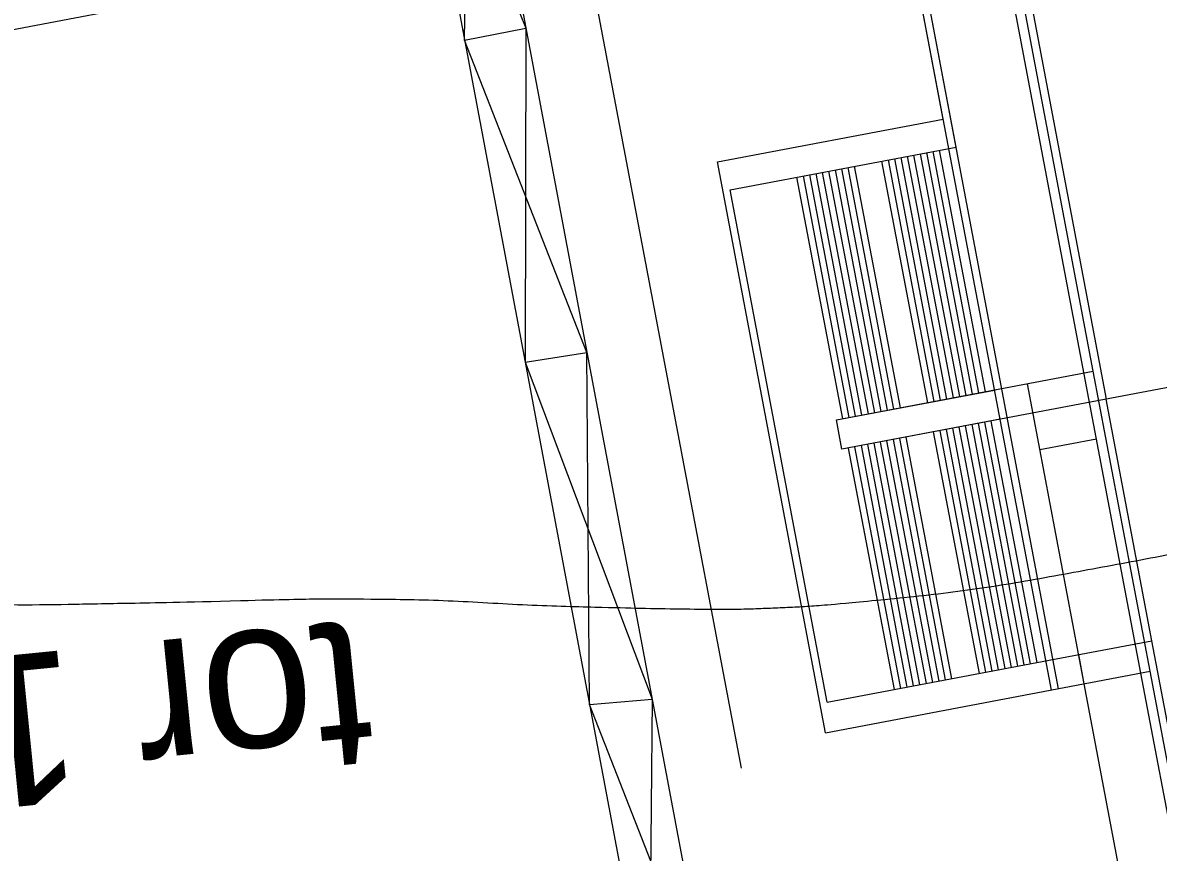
# Model space of a CAD drawing. Extents: x 6541740 to 6566395, y 5525066 to 5530361.
# Drawn here: x 6557342.61 to 6557357.87, y 5526158.91 to 5526170.04 of the extents above; entities that cross this region are included whole.
import ezdxf

# ---------------------------------------------------------------- set-up
doc = ezdxf.new("R2010")
doc.units = 0
for name, color, linetype in [('Domyślna', 7, 'Continuous'), ('TOR_PRZEK_P-komponent', 7, 'Continuous'), ('TOR_PS_OPIS_T-numeracja torow i rozjazdow', 7, 'Continuous'), ('TOR_PS_OPIS_T-opis geometrii-wzdluz_cz torowa', 7, 'Continuous'), ('TOR_PS_T-rowy otwarte nieumocnione', 7, 'Continuous'), ('TOR_PS_T-umocnienia skarp', 7, 'Continuous'), ('TOR_W-warstwa dodatkowa 2', 7, 'Continuous')]:
    doc.layers.add(name, color=color, linetype=linetype)

# ---------------------------------------------------------------- blocks, each defined once
blk = doc.blocks.new('X KM right')
at = {"layer": 'Domyślna'}
blk.add_line((0, 0), (-16, 0), dxfattribs=at)

msp = doc.modelspace()

# ---------------------------------------------------------------- linework, layer by layer
at = {"layer": 'TOR_PRZEK_P-komponent'}
msp.add_line((6557367.242, 5526174.644), (6557296.184, 5526161.174), dxfattribs=at)
at = {"layer": 'TOR_PS_T-rowy otwarte nieumocnione'}
for points in [[(6557345.539, 5526162.289), (6557346.093, 5526162.304), (6557346.648, 5526162.315), (6557347.206, 5526162.31), (6557348.26, 5526162.301), (6557349.327, 5526162.226), (6557350.384, 5526162.2), (6557350.913, 5526162.187), (6557351.441, 5526162.176), (6557351.968, 5526162.174), (6557352.232, 5526162.173), (6557352.493, 5526162.182), (6557352.754, 5526162.193), (6557353.016, 5526162.203), (6557353.276, 5526162.22), (6557353.535, 5526162.243), (6557354.585, 5526162.339), (6557355.629, 5526162.468), (6557356.663, 5526162.657), (6557357.696, 5526162.846), (6557358.727, 5526163.049), (6557359.755, 5526163.266), (6557361.812, 5526163.7), (6557363.854, 5526164.207), (6557365.918, 5526164.6)], [(6557345.539, 5526162.289), (6557346.093, 5526162.304), (6557346.648, 5526162.315), (6557347.206, 5526162.31), (6557348.26, 5526162.301), (6557349.327, 5526162.226), (6557350.384, 5526162.2), (6557350.913, 5526162.187), (6557351.441, 5526162.176), (6557351.968, 5526162.174), (6557352.232, 5526162.173), (6557352.493, 5526162.182), (6557352.754, 5526162.193), (6557353.016, 5526162.203), (6557353.276, 5526162.22), (6557353.535, 5526162.243), (6557354.585, 5526162.339), (6557355.629, 5526162.468), (6557356.663, 5526162.657), (6557357.696, 5526162.846), (6557358.727, 5526163.049), (6557359.755, 5526163.266), (6557361.812, 5526163.7), (6557363.854, 5526164.207), (6557365.918, 5526164.6)], [(6557345.539, 5526162.289), (6557346.093, 5526162.304), (6557346.648, 5526162.315), (6557347.206, 5526162.31), (6557348.26, 5526162.301), (6557349.327, 5526162.226), (6557350.384, 5526162.2), (6557350.913, 5526162.187), (6557351.441, 5526162.176), (6557351.968, 5526162.174), (6557352.232, 5526162.173), (6557352.493, 5526162.182), (6557352.754, 5526162.193), (6557353.016, 5526162.203), (6557353.276, 5526162.22), (6557353.535, 5526162.243), (6557354.585, 5526162.339), (6557355.629, 5526162.468), (6557356.663, 5526162.657), (6557357.696, 5526162.846), (6557358.727, 5526163.049), (6557359.755, 5526163.266), (6557361.812, 5526163.7), (6557363.854, 5526164.207), (6557365.918, 5526164.6)], [(6557345.539, 5526162.289), (6557346.093, 5526162.304), (6557346.648, 5526162.315), (6557347.206, 5526162.31), (6557348.26, 5526162.301), (6557349.327, 5526162.226), (6557350.384, 5526162.2), (6557350.913, 5526162.187), (6557351.441, 5526162.176), (6557351.968, 5526162.174), (6557352.232, 5526162.173), (6557352.493, 5526162.182), (6557352.754, 5526162.193), (6557353.016, 5526162.203), (6557353.276, 5526162.22), (6557353.535, 5526162.243), (6557354.585, 5526162.339), (6557355.629, 5526162.468), (6557356.663, 5526162.657), (6557357.696, 5526162.846), (6557358.727, 5526163.049), (6557359.755, 5526163.266), (6557361.812, 5526163.7), (6557363.854, 5526164.207), (6557365.918, 5526164.6)], [(6557335.131, 5526163.774), (6557336.089, 5526163.541), (6557337.057, 5526163.244), (6557338.018, 5526162.992), (6557338.979, 5526162.74), (6557339.934, 5526162.518), (6557340.877, 5526162.378), (6557341.672, 5526162.259), (6557342.452, 5526162.226), (6557343.224, 5526162.24), (6557343.996, 5526162.254), (6557344.768, 5526162.267), (6557345.539, 5526162.289)], [(6557335.131, 5526163.774), (6557336.089, 5526163.541), (6557337.057, 5526163.244), (6557338.018, 5526162.992), (6557338.979, 5526162.74), (6557339.934, 5526162.518), (6557340.877, 5526162.378), (6557341.672, 5526162.259), (6557342.452, 5526162.226), (6557343.224, 5526162.24), (6557343.996, 5526162.254), (6557344.768, 5526162.267), (6557345.539, 5526162.289)], [(6557335.131, 5526163.774), (6557336.089, 5526163.541), (6557337.057, 5526163.244), (6557338.018, 5526162.992), (6557338.979, 5526162.74), (6557339.934, 5526162.518), (6557340.877, 5526162.378), (6557341.672, 5526162.259), (6557342.452, 5526162.226), (6557343.224, 5526162.24), (6557343.996, 5526162.254), (6557344.768, 5526162.267), (6557345.539, 5526162.289)], [(6557335.131, 5526163.774), (6557336.089, 5526163.541), (6557337.057, 5526163.244), (6557338.018, 5526162.992), (6557338.979, 5526162.74), (6557339.934, 5526162.518), (6557340.877, 5526162.378), (6557341.672, 5526162.259), (6557342.452, 5526162.226), (6557343.224, 5526162.24), (6557343.996, 5526162.254), (6557344.768, 5526162.267), (6557345.539, 5526162.289)]]:
    msp.add_open_spline(points, degree=3, dxfattribs=at)
at = {"layer": 'TOR_PS_T-umocnienia skarp'}
for p, q in [((6557348.548, 5526169.812), (6557349.37, 5526169.973)), ((6557348.548, 5526169.812), (6557349.37, 5526169.973)), ((6557349.361, 5526165.489), (6557350.191, 5526165.617)), ((6557349.361, 5526165.489), (6557350.191, 5526165.617)), ((6557350.226, 5526160.895), (6557351.066, 5526160.967)), ((6557350.226, 5526160.895), (6557351.066, 5526160.967))]:
    msp.add_line(p, q, dxfattribs=at)
for points in [[(6557344.193, 5526197.466), (6557345.332, 5526191.422), (6557345.76, 5526189.148), (6557355.245, 5526138.776)], [(6557344.193, 5526197.466), (6557345.332, 5526191.422), (6557345.76, 5526189.148), (6557355.245, 5526138.776)], [(6557343.363, 5526197.325), (6557344.489, 5526191.346), (6557344.919, 5526189.094), (6557354.417, 5526138.626)], [(6557343.363, 5526197.325), (6557344.489, 5526191.346), (6557344.919, 5526189.094), (6557354.417, 5526138.626)], [(6557346.267, 5526186.455), (6557346.115, 5526182.735), (6557347.748, 5526178.587), (6557347.775, 5526173.919), (6557349.37, 5526169.973), (6557349.361, 5526165.489), (6557351.066, 5526160.967), (6557351.026, 5526156.643), (6557352.673, 5526152.435), (6557352.746, 5526147.503), (6557354.333, 5526143.618), (6557354.278, 5526139.368)], [(6557346.267, 5526186.455), (6557346.115, 5526182.735), (6557347.748, 5526178.587), (6557347.775, 5526173.919), (6557349.37, 5526169.973), (6557349.361, 5526165.489), (6557351.066, 5526160.967), (6557351.026, 5526156.643), (6557352.673, 5526152.435), (6557352.746, 5526147.503), (6557354.333, 5526143.618), (6557354.278, 5526139.368)], [(6557355.127, 5526139.403), (6557353.516, 5526143.414), (6557353.569, 5526147.675), (6557351.85, 5526152.268), (6557351.872, 5526156.69), (6557350.226, 5526160.895), (6557350.191, 5526165.617), (6557348.548, 5526169.812), (6557348.609, 5526174.018), (6557346.93, 5526178.407), (6557346.953, 5526182.813), (6557345.428, 5526186.387)], [(6557355.127, 5526139.403), (6557353.516, 5526143.414), (6557353.569, 5526147.675), (6557351.85, 5526152.268), (6557351.872, 5526156.69), (6557350.226, 5526160.895), (6557350.191, 5526165.617), (6557348.548, 5526169.812), (6557348.609, 5526174.018), (6557346.93, 5526178.407), (6557346.953, 5526182.813), (6557345.428, 5526186.387)]]:
    msp.add_lwpolyline(points, dxfattribs=at)
at = {"layer": 'TOR_W-warstwa dodatkowa 2'}
for p, q in [((6557356.992, 5526165.367), (6557345.713, 5526224.87)), ((6557356.992, 5526165.367), (6557345.713, 5526224.87)), ((6557345.811, 5526224.888), (6557357.165, 5526164.992)), ((6557345.811, 5526224.888), (6557357.165, 5526164.992)), ((6557357.633, 5526161.315), (6557345.637, 5526224.601)), ((6557357.633, 5526161.315), (6557345.637, 5526224.601)), ((6557354.976, 5526168.751), (6557352.891, 5526179.755)), ((6557356.429, 5526161.087), (6557352.891, 5526179.755)), ((6557354.976, 5526168.751), (6557352.891, 5526179.755)), ((6557356.429, 5526161.087), (6557352.891, 5526179.755)), ((6557355.149, 5526168.376), (6557352.989, 5526179.773)), ((6557356.527, 5526161.106), (6557352.989, 5526179.773)), ((6557355.149, 5526168.376), (6557352.989, 5526179.773)), ((6557356.527, 5526161.106), (6557352.989, 5526179.773)), ((6557377.403, 5526168.828), (6557353.615, 5526164.32)), ((6557377.403, 5526168.828), (6557353.615, 5526164.32)), ((6557351.943, 5526168.176), (6557354.976, 5526168.751)), ((6557351.943, 5526168.176), (6557354.976, 5526168.751)), ((6557351.943, 5526168.176), (6557354.976, 5526168.751)), ((6557351.943, 5526168.176), (6557354.976, 5526168.751)), ((6557352.116, 5526167.801), (6557355.149, 5526168.376)), ((6557352.116, 5526167.801), (6557355.149, 5526168.376)), ((6557352.116, 5526167.801), (6557355.149, 5526168.376)), ((6557352.116, 5526167.801), (6557355.149, 5526168.376)), ((6557355.457, 5526165.076), (6557354.842, 5526168.318)), ((6557355.457, 5526165.076), (6557354.842, 5526168.318)), ((6557355.457, 5526165.076), (6557354.842, 5526168.318)), ((6557355.457, 5526165.076), (6557354.842, 5526168.318)), ((6557355.543, 5526165.092), (6557354.928, 5526168.334)), ((6557355.543, 5526165.092), (6557354.928, 5526168.334)), ((6557355.543, 5526165.092), (6557354.928, 5526168.334)), ((6557355.543, 5526165.092), (6557354.928, 5526168.334)), ((6557353.396, 5526160.512), (6557351.943, 5526168.176)), ((6557353.396, 5526160.512), (6557351.943, 5526168.176)), ((6557353.396, 5526160.512), (6557351.943, 5526168.176)), ((6557353.396, 5526160.512), (6557351.943, 5526168.176)), ((6557354.769, 5526164.945), (6557354.154, 5526168.188)), ((6557354.769, 5526164.945), (6557354.154, 5526168.188)), ((6557354.769, 5526164.945), (6557354.154, 5526168.188)), ((6557354.769, 5526164.945), (6557354.154, 5526168.188)), ((6557354.855, 5526164.962), (6557354.24, 5526168.204)), ((6557354.855, 5526164.962), (6557354.24, 5526168.204)), ((6557354.855, 5526164.962), (6557354.24, 5526168.204)), ((6557354.855, 5526164.962), (6557354.24, 5526168.204)), ((6557354.941, 5526164.978), (6557354.326, 5526168.22)), ((6557354.941, 5526164.978), (6557354.326, 5526168.22)), ((6557354.941, 5526164.978), (6557354.326, 5526168.22)), ((6557354.941, 5526164.978), (6557354.326, 5526168.22)), ((6557355.027, 5526164.994), (6557354.412, 5526168.237)), ((6557355.027, 5526164.994), (6557354.412, 5526168.237)), ((6557355.027, 5526164.994), (6557354.412, 5526168.237)), ((6557355.027, 5526164.994), (6557354.412, 5526168.237)), ((6557355.113, 5526165.011), (6557354.498, 5526168.253)), ((6557355.113, 5526165.011), (6557354.498, 5526168.253)), ((6557355.113, 5526165.011), (6557354.498, 5526168.253)), ((6557355.113, 5526165.011), (6557354.498, 5526168.253)), ((6557355.199, 5526165.027), (6557354.584, 5526168.269)), ((6557355.199, 5526165.027), (6557354.584, 5526168.269)), ((6557355.199, 5526165.027), (6557354.584, 5526168.269)), ((6557355.199, 5526165.027), (6557354.584, 5526168.269)), ((6557355.285, 5526165.043), (6557354.67, 5526168.285)), ((6557355.285, 5526165.043), (6557354.67, 5526168.285)), ((6557355.285, 5526165.043), (6557354.67, 5526168.285)), ((6557355.285, 5526165.043), (6557354.67, 5526168.285)), ((6557355.371, 5526165.06), (6557354.756, 5526168.302)), ((6557355.371, 5526165.06), (6557354.756, 5526168.302)), ((6557355.371, 5526165.06), (6557354.756, 5526168.302)), ((6557355.371, 5526165.06), (6557354.756, 5526168.302)), ((6557353.799, 5526164.762), (6557353.184, 5526168.004)), ((6557353.799, 5526164.762), (6557353.184, 5526168.004)), ((6557353.799, 5526164.762), (6557353.184, 5526168.004)), ((6557353.799, 5526164.762), (6557353.184, 5526168.004)), ((6557353.885, 5526164.778), (6557353.27, 5526168.02)), ((6557353.885, 5526164.778), (6557353.27, 5526168.02)), ((6557353.885, 5526164.778), (6557353.27, 5526168.02)), ((6557353.885, 5526164.778), (6557353.27, 5526168.02)), ((6557353.971, 5526164.794), (6557353.356, 5526168.036)), ((6557353.971, 5526164.794), (6557353.356, 5526168.036)), ((6557353.971, 5526164.794), (6557353.356, 5526168.036)), ((6557353.971, 5526164.794), (6557353.356, 5526168.036)), ((6557354.057, 5526164.81), (6557353.442, 5526168.053)), ((6557354.057, 5526164.81), (6557353.442, 5526168.053)), ((6557354.057, 5526164.81), (6557353.442, 5526168.053)), ((6557354.057, 5526164.81), (6557353.442, 5526168.053)), ((6557354.143, 5526164.827), (6557353.528, 5526168.069)), ((6557354.143, 5526164.827), (6557353.528, 5526168.069)), ((6557354.143, 5526164.827), (6557353.528, 5526168.069)), ((6557354.143, 5526164.827), (6557353.528, 5526168.069)), ((6557354.229, 5526164.843), (6557353.614, 5526168.085)), ((6557354.229, 5526164.843), (6557353.614, 5526168.085)), ((6557354.229, 5526164.843), (6557353.614, 5526168.085)), ((6557354.229, 5526164.843), (6557353.614, 5526168.085)), ((6557354.315, 5526164.859), (6557353.7, 5526168.102)), ((6557354.315, 5526164.859), (6557353.7, 5526168.102)), ((6557354.315, 5526164.859), (6557353.7, 5526168.102)), ((6557354.315, 5526164.859), (6557353.7, 5526168.102)), ((6557354.401, 5526164.876), (6557353.786, 5526168.118)), ((6557354.401, 5526164.876), (6557353.786, 5526168.118)), ((6557354.401, 5526164.876), (6557353.786, 5526168.118)), ((6557354.401, 5526164.876), (6557353.786, 5526168.118)), ((6557353.627, 5526164.729), (6557353.012, 5526167.971)), ((6557353.627, 5526164.729), (6557353.012, 5526167.971)), ((6557353.627, 5526164.729), (6557353.012, 5526167.971)), ((6557353.627, 5526164.729), (6557353.012, 5526167.971)), ((6557353.713, 5526164.745), (6557353.098, 5526167.988)), ((6557353.713, 5526164.745), (6557353.098, 5526167.988)), ((6557353.713, 5526164.745), (6557353.098, 5526167.988)), ((6557353.713, 5526164.745), (6557353.098, 5526167.988)), ((6557353.419, 5526160.924), (6557352.116, 5526167.801)), ((6557353.419, 5526160.924), (6557352.116, 5526167.801)), ((6557353.419, 5526160.924), (6557352.116, 5526167.801)), ((6557353.419, 5526160.924), (6557352.116, 5526167.801)), ((6557353.541, 5526164.713), (6557356.992, 5526165.367)), ((6557353.541, 5526164.713), (6557356.992, 5526165.367)), ((6557357.755, 5526161.339), (6557356.992, 5526165.367)), ((6557357.755, 5526161.339), (6557356.992, 5526165.367)), ((6557357.755, 5526161.339), (6557356.992, 5526165.367)), ((6557357.755, 5526161.339), (6557356.992, 5526165.367)), ((6557353.541, 5526164.713), (6557355.666, 5526165.115)), ((6557353.541, 5526164.713), (6557355.666, 5526165.115)), ((6557356.871, 5526161.171), (6557356.108, 5526165.199)), ((6557356.871, 5526161.171), (6557356.108, 5526165.199)), ((6557357.779, 5526161.75), (6557357.165, 5526164.992)), ((6557357.779, 5526161.75), (6557357.165, 5526164.992)), ((6557357.779, 5526161.75), (6557357.165, 5526164.992)), ((6557357.779, 5526161.75), (6557357.165, 5526164.992)), ((6557353.615, 5526164.32), (6557353.541, 5526164.713)), ((6557353.615, 5526164.32), (6557353.541, 5526164.713)), ((6557353.615, 5526164.32), (6557353.541, 5526164.713)), ((6557353.615, 5526164.32), (6557353.541, 5526164.713)), ((6557355.74, 5526164.722), (6557353.615, 5526164.32)), ((6557355.74, 5526164.722), (6557353.615, 5526164.32)), ((6557355.359, 5526164.65), (6557355.974, 5526161.408)), ((6557355.359, 5526164.65), (6557355.974, 5526161.408)), ((6557355.359, 5526164.65), (6557355.974, 5526161.408)), ((6557355.359, 5526164.65), (6557355.974, 5526161.408)), ((6557355.445, 5526164.667), (6557356.06, 5526161.424)), ((6557355.445, 5526164.667), (6557356.06, 5526161.424)), ((6557355.445, 5526164.667), (6557356.06, 5526161.424)), ((6557355.445, 5526164.667), (6557356.06, 5526161.424)), ((6557355.531, 5526164.683), (6557356.146, 5526161.441)), ((6557355.531, 5526164.683), (6557356.146, 5526161.441)), ((6557355.531, 5526164.683), (6557356.146, 5526161.441)), ((6557355.531, 5526164.683), (6557356.146, 5526161.441)), ((6557355.617, 5526164.699), (6557356.232, 5526161.457)), ((6557355.617, 5526164.699), (6557356.232, 5526161.457)), ((6557355.617, 5526164.699), (6557356.232, 5526161.457)), ((6557355.617, 5526164.699), (6557356.232, 5526161.457)), ((6557354.843, 5526164.552), (6557355.458, 5526161.31)), ((6557354.843, 5526164.552), (6557355.458, 5526161.31)), ((6557354.843, 5526164.552), (6557355.458, 5526161.31)), ((6557354.843, 5526164.552), (6557355.458, 5526161.31)), ((6557354.929, 5526164.569), (6557355.544, 5526161.326)), ((6557354.929, 5526164.569), (6557355.544, 5526161.326)), ((6557354.929, 5526164.569), (6557355.544, 5526161.326)), ((6557354.929, 5526164.569), (6557355.544, 5526161.326)), ((6557355.015, 5526164.585), (6557355.63, 5526161.343)), ((6557355.015, 5526164.585), (6557355.63, 5526161.343)), ((6557355.015, 5526164.585), (6557355.63, 5526161.343)), ((6557355.015, 5526164.585), (6557355.63, 5526161.343)), ((6557355.101, 5526164.601), (6557355.716, 5526161.359)), ((6557355.101, 5526164.601), (6557355.716, 5526161.359)), ((6557355.101, 5526164.601), (6557355.716, 5526161.359)), ((6557355.101, 5526164.601), (6557355.716, 5526161.359)), ((6557355.187, 5526164.618), (6557355.802, 5526161.375)), ((6557355.187, 5526164.618), (6557355.802, 5526161.375)), ((6557355.187, 5526164.618), (6557355.802, 5526161.375)), ((6557355.187, 5526164.618), (6557355.802, 5526161.375)), ((6557355.273, 5526164.634), (6557355.888, 5526161.392)), ((6557355.273, 5526164.634), (6557355.888, 5526161.392)), ((6557355.273, 5526164.634), (6557355.888, 5526161.392)), ((6557355.273, 5526164.634), (6557355.888, 5526161.392)), ((6557353.787, 5526164.352), (6557354.402, 5526161.11)), ((6557353.787, 5526164.352), (6557354.402, 5526161.11)), ((6557353.787, 5526164.352), (6557354.402, 5526161.11)), ((6557353.787, 5526164.352), (6557354.402, 5526161.11)), ((6557353.873, 5526164.369), (6557354.488, 5526161.126)), ((6557353.873, 5526164.369), (6557354.488, 5526161.126)), ((6557353.873, 5526164.369), (6557354.488, 5526161.126)), ((6557353.873, 5526164.369), (6557354.488, 5526161.126)), ((6557353.959, 5526164.385), (6557354.574, 5526161.143)), ((6557353.959, 5526164.385), (6557354.574, 5526161.143)), ((6557353.959, 5526164.385), (6557354.574, 5526161.143)), ((6557353.959, 5526164.385), (6557354.574, 5526161.143)), ((6557354.045, 5526164.401), (6557354.66, 5526161.159)), ((6557354.045, 5526164.401), (6557354.66, 5526161.159)), ((6557354.045, 5526164.401), (6557354.66, 5526161.159)), ((6557354.045, 5526164.401), (6557354.66, 5526161.159)), ((6557354.131, 5526164.417), (6557354.746, 5526161.175)), ((6557354.131, 5526164.417), (6557354.746, 5526161.175)), ((6557354.131, 5526164.417), (6557354.746, 5526161.175)), ((6557354.131, 5526164.417), (6557354.746, 5526161.175)), ((6557354.217, 5526164.434), (6557354.832, 5526161.191)), ((6557354.217, 5526164.434), (6557354.832, 5526161.191)), ((6557354.217, 5526164.434), (6557354.832, 5526161.191)), ((6557354.217, 5526164.434), (6557354.832, 5526161.191)), ((6557354.303, 5526164.45), (6557354.918, 5526161.208)), ((6557354.303, 5526164.45), (6557354.918, 5526161.208)), ((6557354.303, 5526164.45), (6557354.918, 5526161.208)), ((6557354.303, 5526164.45), (6557354.918, 5526161.208)), ((6557354.389, 5526164.466), (6557355.004, 5526161.224)), ((6557354.389, 5526164.466), (6557355.004, 5526161.224)), ((6557354.389, 5526164.466), (6557355.004, 5526161.224)), ((6557354.389, 5526164.466), (6557355.004, 5526161.224)), ((6557354.475, 5526164.483), (6557355.09, 5526161.24)), ((6557354.475, 5526164.483), (6557355.09, 5526161.24)), ((6557354.475, 5526164.483), (6557355.09, 5526161.24)), ((6557354.475, 5526164.483), (6557355.09, 5526161.24)), ((6557356.275, 5526164.315), (6557357.037, 5526164.459)), ((6557356.275, 5526164.315), (6557357.037, 5526164.459)), ((6557353.701, 5526164.336), (6557354.316, 5526161.094)), ((6557353.701, 5526164.336), (6557354.316, 5526161.094)), ((6557353.701, 5526164.336), (6557354.316, 5526161.094)), ((6557353.701, 5526164.336), (6557354.316, 5526161.094)), ((6557356.895, 5526161.583), (6557357.779, 5526161.75)), ((6557356.895, 5526161.583), (6557357.779, 5526161.75)), ((6557356.895, 5526161.583), (6557357.779, 5526161.75)), ((6557356.895, 5526161.583), (6557357.779, 5526161.75)), ((6557363.277, 5526132.745), (6557357.779, 5526161.75)), ((6557363.163, 5526133.346), (6557357.779, 5526161.75)), ((6557363.277, 5526132.745), (6557357.779, 5526161.75)), ((6557363.163, 5526133.346), (6557357.779, 5526161.75)), ((6557353.419, 5526160.924), (6557356.895, 5526161.583)), ((6557353.419, 5526160.924), (6557356.895, 5526161.583)), ((6557353.419, 5526160.924), (6557356.895, 5526161.583)), ((6557353.419, 5526160.924), (6557356.895, 5526161.583)), ((6557356.871, 5526161.171), (6557356.797, 5526161.564)), ((6557356.871, 5526161.171), (6557356.797, 5526161.564)), ((6557353.396, 5526160.512), (6557357.755, 5526161.339)), ((6557353.396, 5526160.512), (6557357.755, 5526161.339)), ((6557362.942, 5526133.304), (6557357.633, 5526161.315)), ((6557362.942, 5526133.304), (6557357.633, 5526161.315)), ((6557363.065, 5526133.327), (6557357.755, 5526161.339)), ((6557363.065, 5526133.327), (6557357.755, 5526161.339)), ((6557363.065, 5526133.327), (6557357.755, 5526161.339)), ((6557363.065, 5526133.327), (6557357.755, 5526161.339)), ((6557360.972, 5526139.538), (6557356.871, 5526161.171)), ((6557360.972, 5526139.538), (6557356.871, 5526161.171))]:
    msp.add_line(p, q, dxfattribs=at)
msp.add_lwpolyline([(6557353.396, 5526160.512), (6557357.755, 5526161.339)], dxfattribs=at)
msp.add_lwpolyline([(6557353.396, 5526160.512), (6557357.755, 5526161.339)], dxfattribs=at)

# ---------------------------------------------------------------- block references
at = {"layer": 'TOR_PS_OPIS_T-opis geometrii-wzdluz_cz torowa', "xscale": 1.124999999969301, "yscale": 1.1249999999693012, "rotation": -79.26676110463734}
msp.add_blockref('X KM right', (6557352.267, 5526160.039), dxfattribs=at)

# ---------------------------------------------------------------- texts
at = {"layer": 'TOR_PS_OPIS_T-numeracja torow i rozjazdow'}
msp.add_text('tor 10', height=2.0312, rotation=185.694, dxfattribs=at).set_placement((6557347.185, 5526162.026))
msp.add_text('tor 10', height=2.0312, rotation=185.694, dxfattribs=at).set_placement((6557347.185, 5526162.026))

doc.saveas('drawing.dxf')
